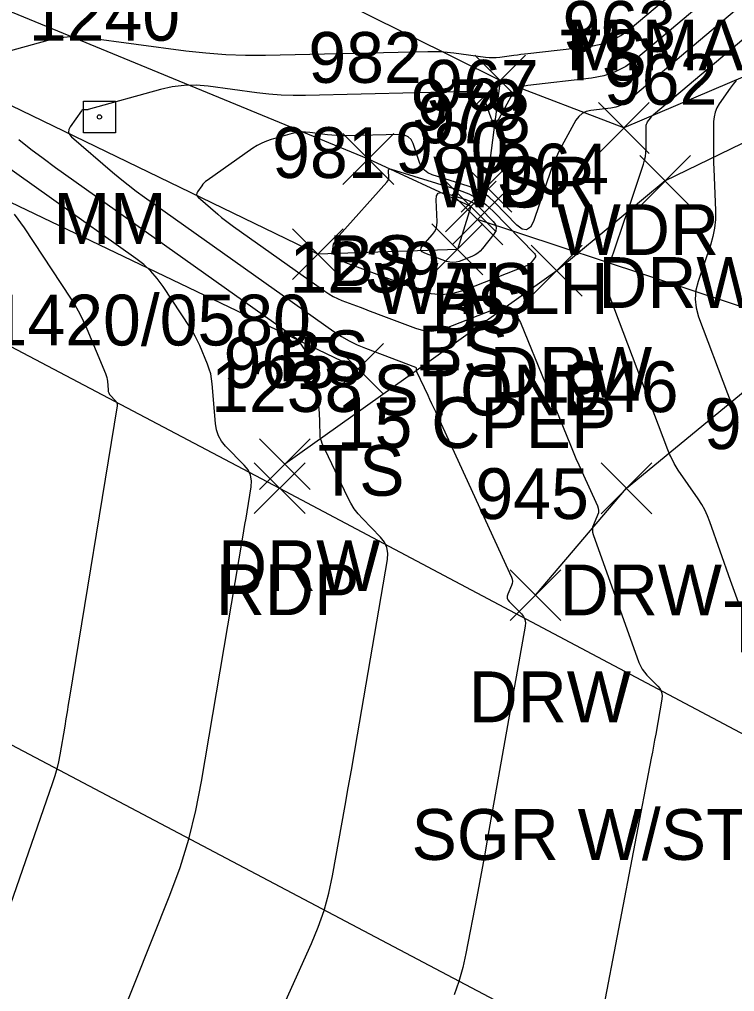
# Model space of a CAD drawing. Extents: x 1650836 to 1652450, y 332578 to 333908.
# Drawn here: x 1651986.84 to 1652014.99, y 332845.46 to 332883.74 of the extents above; entities that cross this region are included whole.
import ezdxf

# ---------------------------------------------------------------- set-up
doc = ezdxf.new("R2010")
doc.units = 0
for name, color, linetype in [('D_A', 7, 'Continuous'), ('D_C', 7, 'Continuous'), ('D_I', 7, 'Continuous'), ('D_TIC', 7, 'Continuous'), ('DCP', 7, 'Continuous'), ('L_A', 7, 'Continuous'), ('L_C', 7, 'Continuous'), ('L_I', 7, 'Continuous'), ('L_TIC', 7, 'Continuous'), ('LAWA', 7, 'Continuous'), ('LELB', 7, 'Continuous'), ('LSOGCMI', 7, 'Continuous'), ('P_A', 7, 'Continuous'), ('P_I', 7, 'Continuous'), ('P_TIC', 7, 'Continuous'), ('PET', 7, 'Continuous'), ('PRC', 7, 'Continuous'), ('R_A', 7, 'Continuous'), ('R_C', 7, 'Continuous'), ('R_I', 7, 'Continuous'), ('R_TIC', 7, 'Continuous'), ('RDW', 7, 'Continuous'), ('S_A', 7, 'Continuous'), ('S_C', 7, 'Continuous'), ('S_I', 7, 'Continuous'), ('SRM', 7, 'Continuous')]:
    doc.layers.add(name, color=color, linetype=linetype)

msp = doc.modelspace()

# ---------------------------------------------------------------- linework, layer by layer
at = {"layer": 'D_TIC'}
for points in [[(1652004.228, 332876.148), (1652006.228, 332878.148)], [(1652006.228, 332876.148), (1652004.228, 332878.148)], [(1652003.868, 332874.867), (1652005.868, 332876.867)], [(1652005.868, 332874.867), (1652003.868, 332876.867)]]:
    msp.add_lwpolyline(points, dxfattribs=at)
at = {"layer": 'DCP'}
msp.add_lwpolyline([(1652021.38, 332870.405), (1652004.868, 332875.867)], dxfattribs=at)
at = {"layer": 'L_TIC'}
for points in [[(1652004.763, 332880.337), (1652006.763, 332882.337)], [(1652006.763, 332880.337), (1652004.763, 332882.337)], [(1652004.763, 332880.337), (1652006.763, 332882.337)], [(1652006.763, 332880.337), (1652004.763, 332882.337)], [(1652009.628, 332878.467), (1652011.628, 332880.467)], [(1652011.628, 332878.467), (1652009.628, 332880.467)], [(1651999.575, 332877.245), (1652001.575, 332879.245)], [(1652001.575, 332877.245), (1651999.575, 332879.245)], [(1652004.228, 332876.148), (1652006.228, 332878.148)], [(1652006.228, 332876.148), (1652004.228, 332878.148)], [(1652003.611, 332875.377), (1652005.611, 332877.377)], [(1652005.611, 332875.377), (1652003.611, 332877.377)], [(1652003.611, 332875.377), (1652005.611, 332877.377)], [(1652005.611, 332875.377), (1652003.611, 332877.377)], [(1651997.585, 332873.498), (1651999.585, 332875.498)], [(1651999.585, 332873.498), (1651997.585, 332875.498)], [(1652003.078, 332873.687), (1652005.078, 332875.687)], [(1652005.078, 332873.687), (1652003.078, 332875.687)], [(1651999.17, 332868.987), (1652001.17, 332870.987)], [(1652001.17, 332868.987), (1651999.17, 332870.987)]]:
    msp.add_lwpolyline(points, dxfattribs=at)
at = {"layer": 'LAWA'}
msp.add_lwpolyline([(1652029.035, 332873.993), (1652029.332, 332877.691), (1652041.456, 332881.438), (1652043.799, 332892.048), (1652028.411, 332887.059), (1652010.628, 332879.467), (1652005.763, 332881.337), (1651975.403, 332896.414), (1651937.407, 332919.099), (1651902.904, 332934.281), (1651873.829, 332953.989)], dxfattribs=at)
at = {"layer": 'LELB'}
for points in [[(1652004.611, 332876.377), (1652000.575, 332878.245), (1651971.943, 332890.057), (1651931.469, 332910.231), (1651899.444, 332928.179), (1651868.914, 332946.877)], [(1652004.611, 332876.377), (1652004.078, 332874.687), (1651998.585, 332874.498), (1651971.102, 332887.818), (1651930.139, 332907.952), (1651899.336, 332926.423), (1651867.782, 332944.676)], [(1651863.072, 332944.289), (1651896.914, 332924.632), (1651933.94, 332903.012), (1651966.422, 332886.181), (1652000.17, 332869.987)], [(1652005.763, 332881.337), (1652005.228, 332877.148)]]:
    msp.add_lwpolyline(points, dxfattribs=at)
at = {"layer": 'LSOGCMI'}
for points in [[(1651986.128, 332882.417), (1651987.97, 332882.929), (1651988.346, 332883.013), (1651988.724, 332883.059), (1651989.105, 332883.066), (1651989.488, 332883.034), (1651993.397, 332882.51), (1651994.178, 332882.421), (1651994.96, 332882.362), (1651995.744, 332882.334), (1651996.53, 332882.337), (1652002.914, 332882.484), (1652003.171, 332882.485), (1652003.427, 332882.476), (1652003.683, 332882.457), (1652003.938, 332882.428), (1652005.19, 332882.259), (1652005.329, 332882.246), (1652005.468, 332882.241), (1652005.607, 332882.246), (1652005.746, 332882.26), (1652006.302, 332882.335), (1652006.44, 332882.354), (1652006.579, 332882.371), (1652006.719, 332882.388), (1652006.858, 332882.405), (1652009.282, 332882.681), (1652009.719, 332882.763), (1652010.13, 332882.904), (1652010.515, 332883.107), (1652010.875, 332883.369), (1652013.503, 332885.593)], [(1652014.831, 332885.331), (1652011.107, 332882.181), (1652010.714, 332881.894), (1652010.292, 332881.672), (1652009.842, 332881.517), (1652009.363, 332881.428), (1652006.854, 332881.142), (1652006.644, 332881.095), (1652006.462, 332881.004), (1652006.309, 332880.871), (1652006.186, 332880.694), (1652005.708, 332879.83), (1652005.622, 332879.709), (1652005.544, 332879.674), (1652005.472, 332879.722), (1652005.408, 332879.856), (1652005.166, 332880.558), (1652005.09, 332880.711), (1652004.983, 332880.819), (1652004.844, 332880.882), (1652004.674, 332880.901), (1651998.1, 332880.749), (1651997.619, 332880.747), (1651997.139, 332880.764), (1651996.661, 332880.8), (1651996.183, 332880.855), (1651994.275, 332881.11), (1651993.799, 332881.15), (1651993.327, 332881.142), (1651992.858, 332881.085), (1651992.393, 332880.98), (1651989.552, 332880.191), (1651989.529, 332880.185), (1651989.506, 332880.182), (1651989.482, 332880.18), (1651989.459, 332880.18), (1651989.364, 332880.185), (1651989.341, 332880.184), (1651989.321, 332880.177), (1651989.304, 332880.166), (1651989.289, 332880.149), (1651988.844, 332879.518), (1651988.788, 332879.409), (1651988.778, 332879.306), (1651988.813, 332879.209), (1651988.894, 332879.117), (1651990.506, 332877.733), (1651990.813, 332877.476), (1651991.124, 332877.226), (1651991.442, 332876.984), (1651991.765, 332876.749), (1651999.22, 332871.455), (1651999.515, 332871.259), (1651999.82, 332871.083), (1652000.136, 332870.928), (1652000.463, 332870.792), (1652002.425, 332870.048), (1652002.438, 332870.041), (1652002.447, 332870.032), (1652002.453, 332870.02), (1652002.455, 332870.005), (1652002.456, 332869.943), (1652002.457, 332869.927), (1652002.46, 332869.912), (1652002.464, 332869.897), (1652002.47, 332869.883), (1652002.912, 332868.945), (1652002.988, 332868.784), (1652003.063, 332868.623), (1652003.138, 332868.461), (1652003.213, 332868.3), (1652006.204, 332861.78), (1652006.233, 332861.697), (1652006.243, 332861.614), (1652006.235, 332861.531), (1652006.208, 332861.447), (1652006.064, 332861.113), (1652006.04, 332861.032), (1652006.041, 332860.956), (1652006.068, 332860.884), (1652006.12, 332860.817), (1652006.598, 332860.336), (1652006.683, 332860.23), (1652006.737, 332860.113), (1652006.759, 332859.987), (1652006.75, 332859.851), (1652005.256, 332851.441), (1652005.155, 332850.88), (1652005.053, 332850.32), (1652004.949, 332849.76), (1652004.843, 332849.201), (1652004.414, 332846.963), (1652004.291, 332846.409), (1652004.137, 332845.864), (1652003.95, 332845.33)], [(1652016.159, 332885.07), (1652010.82, 332880.553), (1652010.663, 332880.438), (1652010.494, 332880.35), (1652010.314, 332880.287), (1652010.122, 332880.252), (1652009.333, 332880.162), (1652009.148, 332880.12), (1652008.989, 332880.041), (1652008.855, 332879.924), (1652008.746, 332879.769), (1652008.192, 332878.765), (1652008.073, 332878.537), (1652007.963, 332878.305), (1652007.864, 332878.069), (1652007.775, 332877.828), (1652007.07, 332875.788), (1652006.952, 332875.556), (1652006.806, 332875.455), (1652006.63, 332875.484), (1652006.425, 332875.644), (1652005.543, 332876.549), (1652005.314, 332876.756), (1652005.066, 332876.931), (1652004.798, 332877.073), (1652004.509, 332877.182), (1652003.092, 332877.624), (1652002.921, 332877.698), (1652002.78, 332877.803), (1652002.671, 332877.941), (1652002.592, 332878.11), (1652002.337, 332878.85), (1652002.257, 332879.011), (1652002.144, 332879.125), (1652001.998, 332879.191), (1652001.819, 332879.21), (1651999.67, 332879.161), (1651999.494, 332879.16), (1651999.319, 332879.166), (1651999.144, 332879.18), (1651998.969, 332879.199), (1651998.271, 332879.293), (1651998.098, 332879.308), (1651997.925, 332879.305), (1651997.754, 332879.284), (1651997.583, 332879.245), (1651996.752, 332879.014), (1651996.561, 332878.952), (1651996.377, 332878.875), (1651996.2, 332878.781), (1651996.031, 332878.673), (1651994.226, 332877.401), (1651994.168, 332877.357), (1651994.114, 332877.307), (1651994.065, 332877.254), (1651994.02, 332877.196), (1651993.85, 332876.954), (1651993.82, 332876.896), (1651993.814, 332876.84), (1651993.833, 332876.787), (1651993.877, 332876.737), (1651994.651, 332876.073), (1651994.8, 332875.948), (1651994.952, 332875.826), (1651995.107, 332875.708), (1651995.264, 332875.594), (1651998.864, 332873.038), (1651999.023, 332872.932), (1651999.187, 332872.837), (1651999.358, 332872.753), (1651999.534, 332872.68), (1652000.25, 332872.408), (1652000.429, 332872.341), (1652000.609, 332872.273), (1652000.788, 332872.205), (1652000.967, 332872.138), (1652002.436, 332871.585), (1652002.741, 332871.499), (1652003.045, 332871.472), (1652003.349, 332871.503), (1652003.652, 332871.592), (1652005.439, 332872.29), (1652005.808, 332872.377), (1652006.118, 332872.325), (1652006.368, 332872.136), (1652006.56, 332871.809), (1652008.529, 332866.974), (1652008.636, 332866.714), (1652008.747, 332866.456), (1652008.86, 332866.198), (1652008.976, 332865.942), (1652009.593, 332864.595), (1652009.626, 332864.502), (1652009.637, 332864.408), (1652009.628, 332864.314), (1652009.598, 332864.219), (1652009.434, 332863.842), (1652009.403, 332863.747), (1652009.391, 332863.651), (1652009.397, 332863.555), (1652009.422, 332863.459), (1652011.222, 332858.426), (1652011.281, 332858.287), (1652011.353, 332858.157), (1652011.439, 332858.036), (1652011.539, 332857.924), (1652011.967, 332857.494), (1652012.058, 332857.381), (1652012.115, 332857.257), (1652012.138, 332857.123), (1652012.128, 332856.979), (1652011.884, 332855.6), (1652011.841, 332855.363), (1652011.798, 332855.127), (1652011.754, 332854.89), (1652011.709, 332854.654), (1652009.779, 332844.576)], [(1652015.142, 332860.787), (1652014.982, 332861.216), (1652014.828, 332861.647), (1652014.019, 332863.959), (1652013.927, 332864.196), (1652013.819, 332864.426), (1652013.696, 332864.648), (1652013.558, 332864.862), (1652012.769, 332866), (1652012.727, 332866.063), (1652012.687, 332866.126), (1652012.65, 332866.191), (1652012.615, 332866.258), (1652012.48, 332866.526), (1652012.447, 332866.594), (1652012.416, 332866.662), (1652012.387, 332866.731), (1652012.359, 332866.801), (1652010.099, 332872.791), (1652010.003, 332873.125), (1652009.968, 332873.459), (1652009.993, 332873.795), (1652010.078, 332874.131), (1652010.582, 332875.605), (1652010.676, 332875.878), (1652010.769, 332876.152), (1652010.861, 332876.426), (1652010.953, 332876.7), (1652011.401, 332878.043), (1652011.446, 332878.196), (1652011.478, 332878.351), (1652011.498, 332878.507), (1652011.505, 332878.666), (1652011.512, 332879.532), (1652011.516, 332879.578), (1652011.526, 332879.622), (1652011.543, 332879.664), (1652011.567, 332879.704), (1652011.675, 332879.86), (1652011.703, 332879.897), (1652011.733, 332879.933), (1652011.766, 332879.967), (1652011.801, 332879.998), (1652017.748, 332885.029)], [(1652015.052, 332881.332), (1652014.93, 332881.189), (1652014.818, 332881.037), (1652014.385, 332880.416), (1652014.29, 332880.256), (1652014.222, 332880.088), (1652014.181, 332879.911), (1652014.166, 332879.726), (1652014.158, 332878.756), (1652014.158, 332878.531), (1652014.16, 332878.306), (1652014.165, 332878.081), (1652014.173, 332877.856), (1652014.239, 332876.215), (1652014.238, 332875.869), (1652014.204, 332875.528), (1652014.139, 332875.191), (1652014.042, 332874.859), (1652013.551, 332873.425), (1652013.463, 332873.077), (1652013.437, 332872.729), (1652013.473, 332872.383), (1652013.572, 332872.037), (1652014.714, 332869.012), (1652014.781, 332868.841), (1652014.853, 332868.671), (1652014.929, 332868.504), (1652015.01, 332868.338)], [(1651989.31, 332840.597), (1651992.762, 332849.263), (1651993.164, 332850.355), (1651993.506, 332851.464), (1651993.789, 332852.589), (1651994.013, 332853.731), (1651995.637, 332863.357), (1651995.679, 332863.605), (1651995.72, 332863.853), (1651995.761, 332864.1), (1651995.802, 332864.348), (1651995.963, 332865.34), (1651995.977, 332865.579), (1651995.936, 332865.801), (1651995.842, 332866.006), (1651995.693, 332866.194), (1651994.958, 332866.944), (1651994.797, 332867.138), (1651994.676, 332867.35), (1651994.596, 332867.58), (1651994.555, 332867.829), (1651994.432, 332869.388), (1651994.408, 332869.587), (1651994.37, 332869.782), (1651994.315, 332869.974), (1651994.246, 332870.162), (1651993.937, 332870.905), (1651993.855, 332871.089), (1651993.765, 332871.268), (1651993.667, 332871.443), (1651993.56, 332871.613), (1651992.494, 332873.226), (1651992.267, 332873.539), (1651992.013, 332873.827), (1651991.734, 332874.089), (1651991.43, 332874.327), (1651984.767, 332879.059)], [(1651996.62, 332843.543), (1651998.335, 332847.353), (1651998.603, 332848.002), (1651998.83, 332848.663), (1651999.017, 332849.337), (1651999.162, 332850.023), (1651999.661, 332852.795), (1651999.785, 332853.488), (1651999.907, 332854.181), (1652000.028, 332854.875), (1652000.148, 332855.568), (1652001.331, 332862.483), (1652001.347, 332862.727), (1652001.307, 332862.953), (1652001.211, 332863.163), (1652001.059, 332863.354), (1652000.341, 332864.086), (1652000.17, 332864.276), (1652000.017, 332864.477), (1651999.882, 332864.691), (1651999.764, 332864.916), (1651998.763, 332867.04), (1651998.725, 332867.132), (1651998.698, 332867.226), (1651998.681, 332867.323), (1651998.674, 332867.422), (1651998.666, 332867.822), (1651998.663, 332867.922), (1651998.659, 332868.022), (1651998.653, 332868.122), (1651998.646, 332868.222), (1651998.52, 332869.815), (1651998.513, 332869.872), (1651998.502, 332869.928), (1651998.486, 332869.983), (1651998.466, 332870.037), (1651998.377, 332870.251), (1651998.354, 332870.304), (1651998.328, 332870.355), (1651998.3, 332870.406), (1651998.269, 332870.455), (1651997.963, 332870.919), (1651997.897, 332871.008), (1651997.824, 332871.091), (1651997.744, 332871.167), (1651997.657, 332871.235), (1651988.266, 332877.904), (1651987.777, 332878.26), (1651987.297, 332878.626), (1651986.825, 332879.004)], [(1651986.636, 332876.069), (1651987.026, 332875.534), (1651988.851, 332872.772), (1651989.034, 332872.48), (1651989.202, 332872.181), (1651989.356, 332871.874), (1651989.496, 332871.56), (1651990.229, 332869.794), (1651990.257, 332869.721), (1651990.278, 332869.647), (1651990.293, 332869.57), (1651990.302, 332869.493), (1651990.329, 332869.154), (1651990.339, 332869.091), (1651990.36, 332869.033), (1651990.39, 332868.979), (1651990.431, 332868.93), (1651990.614, 332868.743), (1651990.653, 332868.694), (1651990.677, 332868.641), (1651990.688, 332868.583), (1651990.684, 332868.521), (1651988.811, 332857.051), (1651988.765, 332856.768), (1651988.718, 332856.485), (1651988.671, 332856.202), (1651988.624, 332855.919), (1651988.433, 332854.789), (1651988.379, 332854.507), (1651988.314, 332854.229), (1651988.237, 332853.954), (1651988.149, 332853.682), (1651985.634, 332846.479)]]:
    msp.add_lwpolyline(points, dxfattribs=at)
for points in [[(1652003.903, 332872.946), (1652003.473, 332872.902), (1652003.041, 332872.941), (1652002.61, 332873.062), (1651999.692, 332874.16), (1651999.332, 332874.356), (1651999.168, 332874.601), (1651999.2, 332874.893), (1651999.428, 332875.234), (1652001.307, 332877.339), (1652001.34, 332877.383), (1652001.363, 332877.431), (1652001.376, 332877.483), (1652001.378, 332877.538), (1652001.368, 332877.767), (1652001.372, 332877.815), (1652001.391, 332877.844), (1652001.424, 332877.855), (1652001.471, 332877.847), (1652004.15, 332877.013), (1652004.525, 332876.871), (1652004.874, 332876.686), (1652005.197, 332876.459), (1652005.493, 332876.189), (1652007.116, 332874.525), (1652007.146, 332874.483), (1652007.158, 332874.44), (1652007.151, 332874.397), (1652007.125, 332874.352), (1652006.983, 332874.17), (1652006.945, 332874.128), (1652006.903, 332874.092), (1652006.856, 332874.062), (1652006.805, 332874.038), (1652004.333, 332873.073)], [(1652004.027, 332874.179), (1652003.901, 332874.167), (1652003.776, 332874.178), (1652003.65, 332874.213), (1652002.799, 332874.533), (1652002.694, 332874.59), (1652002.646, 332874.662), (1652002.656, 332874.747), (1652002.722, 332874.846), (1652003.102, 332875.272), (1652003.185, 332875.383), (1652003.241, 332875.503), (1652003.273, 332875.632), (1652003.279, 332875.77), (1652003.238, 332876.637), (1652003.253, 332876.798), (1652003.317, 332876.896), (1652003.428, 332876.933), (1652003.587, 332876.906), (1652004.413, 332876.649), (1652004.574, 332876.588), (1652004.723, 332876.509), (1652004.862, 332876.412), (1652004.989, 332876.297), (1652005.487, 332875.785), (1652005.575, 332875.666), (1652005.609, 332875.543), (1652005.589, 332875.418), (1652005.514, 332875.289), (1652005.07, 332874.722), (1652004.981, 332874.623), (1652004.883, 332874.538), (1652004.773, 332874.468), (1652004.653, 332874.412), (1652004.152, 332874.216)]]:
    msp.add_lwpolyline(points, close=True, dxfattribs=at)
at = {"layer": 'P_TIC'}
for points in [[(1651996.084, 332864.287), (1651998.084, 332866.287)], [(1651998.084, 332864.287), (1651996.084, 332866.287)]]:
    msp.add_lwpolyline(points, dxfattribs=at)
at = {"layer": 'PET'}
msp.add_lwpolyline([(1651782.185, 332994.087), (1651800.504, 332980.945), (1651823.969, 332965.234), (1651861.092, 332941.311), (1651895.497, 332920.881), (1651932.1, 332899.878), (1651964.344, 332882.546), (1651997.084, 332865.287), (1652030.302, 332847.665), (1652049.548, 332837.673), (1652081.974, 332820.953), (1652121.026, 332800.401), (1652157.819, 332781.161), (1652191.945, 332763.077), (1652232.596, 332742.33), (1652251.93, 332731.59), (1652295.202, 332708.727), (1652345.726, 332682.336), (1652379.152, 332664.868), (1652402.111, 332652.828)], dxfattribs=at)
at = {"layer": 'PRC'}
msp.add_lwpolyline([(1651773.612, 332982.822), (1651792.672, 332969.525), (1651816.542, 332953.47), (1651853.779, 332929.89), (1651888.829, 332909.027), (1651925.09, 332888.189), (1651957.726, 332870.48), (1651982.519, 332857.297), (1652019.654, 332837.681), (1652042.767, 332825.192), (1652076.048, 332808.311), (1652114.48, 332787.851), (1652150.944, 332769.103), (1652185.791, 332750.516), (1652225.777, 332729.89), (1652246.28, 332718.635), (1652288.707, 332696.529), (1652339.002, 332669.86), (1652372.556, 332652.699), (1652395.364, 332640.33)], dxfattribs=at)
at = {"layer": 'R_TIC'}
for points in [[(1652011.255, 332876.382), (1652013.255, 332878.382)], [(1652013.255, 332876.382), (1652011.255, 332878.382)], [(1652006.989, 332872.849), (1652008.989, 332874.849)], [(1652008.989, 332872.849), (1652006.989, 332874.849)], [(1651996.288, 332865.232), (1651998.288, 332867.232)], [(1651998.288, 332865.232), (1651996.288, 332867.232)], [(1652009.739, 332864.279), (1652011.739, 332866.279)], [(1652011.739, 332864.279), (1652009.739, 332866.279)], [(1652006.153, 332860.07), (1652008.153, 332862.07)], [(1652008.153, 332860.07), (1652006.153, 332862.07)]]:
    msp.add_lwpolyline(points, dxfattribs=at)
at = {"layer": 'RDW'}
msp.add_lwpolyline([(1652007.153, 332861.07), (1652010.739, 332865.279), (1652018.452, 332871.644), (1652026.901, 332876.261), (1652027.792, 332884.937), (1652012.255, 332877.382), (1652007.989, 332873.849), (1651997.288, 332866.232)], dxfattribs=at)
at = {"layer": 'SRM'}
msp.add_lwpolyline([(1651989.368, 332880.529), (1651990.618, 332880.529), (1651990.618, 332879.279), (1651989.368, 332879.279)], close=True, dxfattribs=at)
msp.add_circle((1651989.993, 332879.904), 0.0833, dxfattribs=at)

# ---------------------------------------------------------------- texts
at = {"layer": 'D_A'}
for s, p in [('WALLH', (1652000.818, 332872.148)), ('P', (1652004.246, 332870.867))]:
    msp.add_text(s, height=2, dxfattribs=at).set_placement(p)
at = {"layer": 'D_C'}
for s, p in [('STONE', (1652000.771, 332868.148)), ('15 CPEP', (1651999.333, 332866.867))]:
    msp.add_text(s, height=2, dxfattribs=at).set_placement(p)
at = {"layer": 'D_I'}
for s, p in [('967', (1652002.818, 332880.148)), ('978', (1652002.506, 332878.867))]:
    msp.add_text(s, height=2, dxfattribs=at).set_placement(p)
at = {"layer": 'L_A'}
for s, p in [('TS', (1652008.114, 332881.341)), ('WDR', (1652003.125, 332876.337)), ('TS', (1652004.173, 332876.337)), ('WDR', (1652007.99, 332874.467)), ('BS', (1651999.016, 332873.245)), ('TS', (1652003.637, 332872.148)), ('BS', (1652003.052, 332871.377)), ('BS', (1652003.052, 332871.377)), ('BS', (1652002.518, 332869.687)), ('BS', (1651997.026, 332869.498)), ('TS', (1651998.58, 332864.987)), ('TS', (1652014.555, 332858.824))]:
    msp.add_text(s, height=2, dxfattribs=at).set_placement(p)
at = {"layer": 'L_C'}
msp.add_text('M.MAPLE', height=2, dxfattribs=at).set_placement((1652008.37, 332881.735))
at = {"layer": 'L_I'}
for s, p in [('963', (1652008.219, 332882.467)), ('982', (1651998.213, 332881.245)), ('967', (1652002.818, 332880.148)), ('979', (1652002.241, 332879.377)), ('979', (1652002.241, 332879.377)), ('980', (1652001.629, 332877.687)), ('981', (1651996.79, 332877.498)), ('1239', (1651997.47, 332872.987)), ('948', (1652013.783, 332866.824))]:
    msp.add_text(s, height=2, dxfattribs=at).set_placement(p)
at = {"layer": 'P_A'}
msp.add_text('RDP', height=2, dxfattribs=at).set_placement((1651994.572, 332860.287))
at = {"layer": 'P_I'}
msp.add_text('1238', height=2, dxfattribs=at).set_placement((1651994.391, 332868.287))
at = {"layer": 'R_A'}
for p in [(1652009.625, 332872.382), (1652005.359, 332868.849), (1651994.658, 332861.232), (1652008.109, 332860.279), (1652004.523, 332856.07)]:
    msp.add_text('DRW', height=2, dxfattribs=at).set_placement(p)
at = {"layer": 'R_C'}
msp.add_text('SGR W/STEEL POSTS***NEW', height=2, dxfattribs=at).set_placement((1652002.275, 332850.649))
at = {"layer": 'R_I'}
for s, p in [('962', (1652009.846, 332880.382)), ('964', (1652005.58, 332876.849)), ('965', (1651994.878, 332869.232)), ('946', (1652008.321, 332868.279)), ('945', (1652004.791, 332864.07))]:
    msp.add_text(s, height=2, dxfattribs=at).set_placement(p)
at = {"layer": 'S_A'}
msp.add_text('MM', height=2, dxfattribs=at).set_placement((1651988.182, 332874.904))
at = {"layer": 'S_C'}
msp.add_text('1310/1420/0580', height=2, dxfattribs=at).set_placement((1651978.978, 332870.904))
at = {"layer": 'S_I'}
msp.add_text('1240', height=2, dxfattribs=at).set_placement((1651987.214, 332882.904))

doc.saveas('drawing.dxf')
